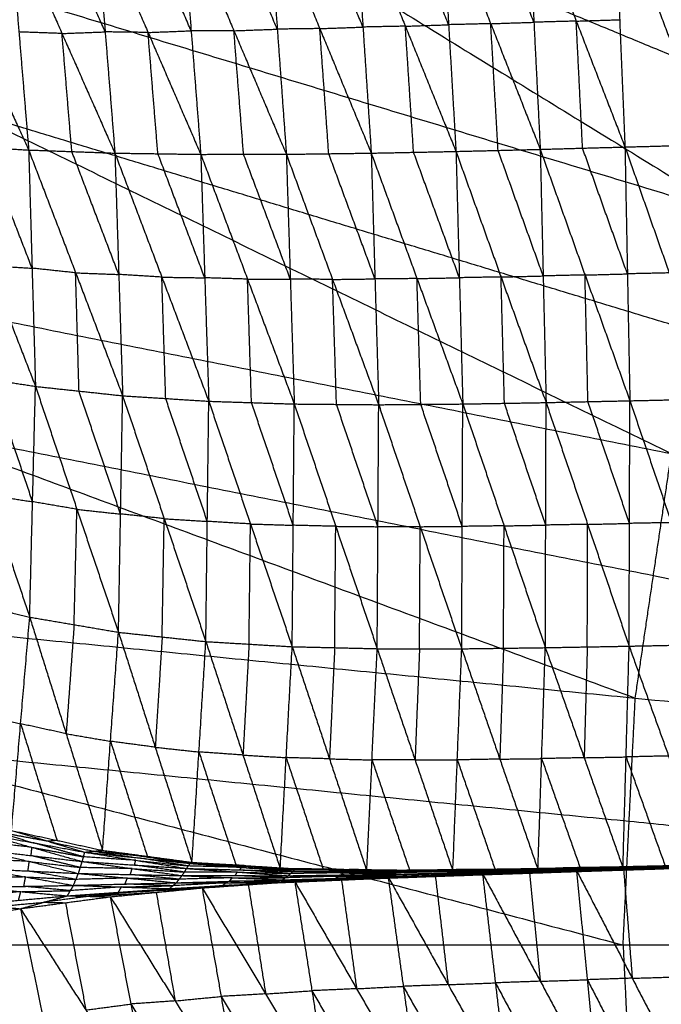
# Model space of a CAD drawing. Header units: millimetres. Extents: x -106 to 110, y -96 to 120.
# Tile 308 of 656: x -31.22 to -24.43, y 11.33 to 21.75. Entities that reach past the tile are written whole.
import ezdxf

# ---------------------------------------------------------------- set-up
doc = ezdxf.new("R2010")
doc.units = ezdxf.units.MM
doc.header["$MEASUREMENT"] = 0
doc.layers.add('Default', color=7, linetype='Continuous', true_color=0x000000)

msp = doc.modelspace()

# ---------------------------------------------------------------- linework, layer by layer
at = {"layer": 'Default'}
for points in [[(-37.835, 28.381, 3.809), (-30.761, 24.037, 3.779), (-23.688, 19.693, 3.749)], [(-39.254, 24.415, 3.809), (-31.789, 20.785, 3.779), (-24.324, 17.155, 3.749)], [(-39.254, 24.415, 3.809), (-31.471, 22.054, 3.779), (-23.688, 19.693, 3.749)], [(-23.247, 20.924, 3.749), (-27.004, 22.48, 3.764), (-30.761, 24.037, 3.779)], [(-26.762, 23.036, -2.898), (-26.683, 21.695, -3.022), (-26.605, 20.354, -3.147)], [(-26.762, 23.036, -2.898), (-26.237, 21.706, -3.026), (-25.713, 20.376, -3.154)], [(-25.78, 21.721, -3.031), (-26.042, 22.386, -2.967), (-26.304, 23.051, -2.903)], [(-25.847, 23.066, -2.908), (-25.78, 21.721, -3.031), (-25.713, 20.376, -3.154)], [(-25.847, 23.066, -2.908), (-25.332, 21.733, -3.031), (-24.816, 20.401, -3.154)], [(-24.928, 23.096, -2.912), (-24.872, 21.748, -3.033), (-24.816, 20.401, -3.154)], [(-24.928, 23.096, -2.912), (-24.424, 21.76, -3.031), (-23.92, 20.425, -3.15)], [(-29.51, 22.938, -2.805), (-29.409, 21.631, -2.931), (-29.307, 20.323, -3.057)], [(-29.51, 22.938, -2.805), (-28.956, 21.631, -2.953), (-28.401, 20.324, -3.101)], [(-28.497, 21.648, -2.975), (-28.774, 22.302, -2.901), (-29.051, 22.955, -2.827)], [(-28.592, 22.972, -2.849), (-28.497, 21.648, -2.975), (-28.401, 20.324, -3.101)], [(-28.592, 22.972, -2.849), (-28.047, 21.654, -2.989), (-27.502, 20.336, -3.13)], [(-27.59, 21.67, -3.004), (-27.862, 22.329, -2.934), (-28.135, 22.988, -2.864)], [(-27.677, 23.004, -2.879), (-27.59, 21.67, -3.004), (-27.502, 20.336, -3.13)], [(-27.677, 23.004, -2.879), (-27.141, 21.679, -3.013), (-26.605, 20.354, -3.147)], [(-26.683, 21.695, -3.022), (-26.951, 22.357, -2.955), (-27.219, 23.02, -2.888)], [(-32.247, 22.833, -2.561), (-31.688, 21.601, -2.735), (-31.129, 20.369, -2.91)], [(-31.336, 22.867, -2.664), (-31.232, 21.618, -2.787), (-31.129, 20.369, -2.91)], [(-31.336, 22.867, -2.664), (-30.776, 21.602, -2.829), (-30.216, 20.336, -2.995)], [(-30.319, 21.619, -2.87), (-30.599, 22.252, -2.787), (-30.879, 22.885, -2.704)], [(-30.423, 22.903, -2.745), (-30.319, 21.619, -2.87), (-30.216, 20.336, -2.995)], [(-30.423, 22.903, -2.745), (-29.865, 21.613, -2.901), (-29.307, 20.323, -3.057)], [(-29.409, 21.631, -2.931), (-29.688, 22.275, -2.853), (-29.967, 22.92, -2.775)], [(-27.141, 21.679, -3.013), (-27.365, 21.675, -3.009), (-27.59, 21.67, -3.004)], [(-27.141, 21.679, -3.013), (-26.912, 21.687, -3.018), (-26.683, 21.695, -3.022)], [(-27.054, 20.345, -3.138), (-27.097, 21.012, -3.075), (-27.141, 21.679, -3.013)], [(-26.237, 21.706, -3.026), (-26.46, 21.7, -3.024), (-26.683, 21.695, -3.022)], [(-26.237, 21.706, -3.026), (-26.009, 21.714, -3.029), (-25.78, 21.721, -3.031)], [(-26.159, 20.365, -3.15), (-26.198, 21.036, -3.088), (-26.237, 21.706, -3.026)], [(-25.332, 21.733, -3.031), (-25.556, 21.727, -3.031), (-25.78, 21.721, -3.031)], [(-25.332, 21.733, -3.031), (-25.102, 21.741, -3.032), (-24.872, 21.748, -3.033)], [(-25.265, 20.389, -3.154), (-25.298, 21.061, -3.093), (-25.332, 21.733, -3.031)], [(-30.776, 21.602, -2.829), (-31.004, 21.61, -2.808), (-31.232, 21.618, -2.787)], [(-30.776, 21.602, -2.829), (-30.547, 21.611, -2.85), (-30.319, 21.619, -2.87)], [(-30.672, 20.353, -2.952), (-30.724, 20.977, -2.891), (-30.776, 21.602, -2.829)], [(-29.865, 21.613, -2.901), (-30.092, 21.616, -2.886), (-30.319, 21.619, -2.87)], [(-29.865, 21.613, -2.901), (-29.637, 21.622, -2.916), (-29.409, 21.631, -2.931)], [(-29.761, 20.33, -3.026), (-29.813, 20.971, -2.964), (-29.865, 21.613, -2.901)], [(-28.956, 21.631, -2.953), (-29.182, 21.631, -2.942), (-29.409, 21.631, -2.931)], [(-28.956, 21.631, -2.953), (-28.726, 21.64, -2.964), (-28.497, 21.648, -2.975)], [(-28.854, 20.324, -3.079), (-28.905, 20.977, -3.016), (-28.956, 21.631, -2.953)], [(-28.047, 21.654, -2.989), (-28.272, 21.651, -2.982), (-28.497, 21.648, -2.975)], [(-28.047, 21.654, -2.989), (-27.818, 21.662, -2.997), (-27.59, 21.67, -3.004)], [(-27.952, 20.33, -3.115), (-27.999, 20.992, -3.052), (-28.047, 21.654, -2.989)], [(-24.006, 18.424, 3.749), (-27.897, 19.605, 3.764), (-31.789, 20.785, 3.779)], [(-32.048, 20.426, -2.799), (-31.589, 20.397, -2.854), (-31.129, 20.369, -2.91)], [(-32.048, 20.426, -2.799), (-31.553, 19.146, -2.706), (-31.057, 17.867, -2.614)], [(-40.277, 20.329, 3.809), (-32.492, 17.448, 3.779), (-24.707, 14.568, 3.749)], [(-40.277, 20.329, 3.809), (-32.3, 18.742, 3.779), (-24.324, 17.155, 3.749)], [(-31.093, 19.118, -2.762), (-31.341, 19.758, -2.808), (-31.589, 20.397, -2.854)], [(-31.129, 20.369, -2.91), (-31.093, 19.118, -2.762), (-31.057, 17.867, -2.614)], [(-31.129, 20.369, -2.91), (-30.672, 20.353, -2.952), (-30.216, 20.336, -2.995)], [(-31.129, 20.369, -2.91), (-30.632, 19.069, -2.801), (-30.134, 17.768, -2.692)], [(-30.175, 19.052, -2.843), (-30.424, 19.702, -2.898), (-30.672, 20.353, -2.952)], [(-30.216, 20.336, -2.995), (-30.175, 19.052, -2.843), (-30.134, 17.768, -2.692)], [(-30.216, 20.336, -2.995), (-29.761, 20.33, -3.026), (-29.307, 20.323, -3.057)], [(-30.216, 20.336, -2.995), (-29.719, 19.023, -2.872), (-29.222, 17.71, -2.75)], [(-29.265, 19.016, -2.903), (-29.513, 19.673, -2.965), (-29.761, 20.33, -3.026)], [(-29.307, 20.323, -3.057), (-28.854, 20.324, -3.079), (-28.401, 20.324, -3.101)], [(-29.307, 20.323, -3.057), (-29.265, 19.016, -2.903), (-29.222, 17.71, -2.75)], [(-29.307, 20.323, -3.057), (-28.812, 19.002, -2.924), (-28.317, 17.681, -2.791)], [(-28.359, 19.003, -2.946), (-28.607, 19.663, -3.012), (-28.854, 20.324, -3.079)], [(-28.401, 20.324, -3.101), (-27.952, 20.33, -3.115), (-27.502, 20.336, -3.13)], [(-28.401, 20.324, -3.101), (-28.359, 19.003, -2.946), (-28.317, 17.681, -2.791)], [(-28.401, 20.324, -3.101), (-27.912, 18.999, -2.96), (-27.423, 17.673, -2.818)], [(-27.463, 19.005, -2.974), (-27.707, 19.667, -3.045), (-27.952, 20.33, -3.115)], [(-27.502, 20.336, -3.13), (-27.054, 20.345, -3.138), (-26.605, 20.354, -3.147)], [(-27.502, 20.336, -3.13), (-27.463, 19.005, -2.974), (-27.423, 17.673, -2.818)], [(-27.502, 20.336, -3.13), (-27.018, 19.008, -2.983), (-26.533, 17.681, -2.835)], [(-26.569, 19.017, -2.991), (-26.811, 19.681, -3.065), (-27.054, 20.345, -3.138)], [(-26.605, 20.354, -3.147), (-26.159, 20.365, -3.15), (-25.713, 20.376, -3.154)], [(-26.605, 20.354, -3.147), (-26.569, 19.017, -2.991), (-26.533, 17.681, -2.835)], [(-26.605, 20.354, -3.147), (-26.128, 19.025, -2.995), (-25.651, 17.696, -2.844)], [(-25.682, 19.036, -2.999), (-25.921, 19.701, -3.075), (-26.159, 20.365, -3.15)], [(-25.713, 20.376, -3.154), (-25.265, 20.389, -3.154), (-24.816, 20.401, -3.154)], [(-25.713, 20.376, -3.154), (-25.682, 19.036, -2.999), (-25.651, 17.696, -2.844)], [(-25.713, 20.376, -3.154), (-25.239, 19.046, -3), (-24.764, 17.715, -2.846)], [(-24.79, 19.058, -3), (-25.028, 19.723, -3.077), (-25.265, 20.389, -3.154)], [(-24.816, 20.401, -3.154), (-24.368, 20.413, -3.152), (-23.92, 20.425, -3.15)], [(-24.816, 20.401, -3.154), (-24.79, 19.058, -3), (-24.764, 17.715, -2.846)], [(-24.816, 20.401, -3.154), (-24.347, 19.068, -2.999), (-23.878, 17.735, -2.843)], [(-31.553, 19.146, -2.706), (-31.323, 19.132, -2.734), (-31.093, 19.118, -2.762)], [(-30.632, 19.069, -2.801), (-30.863, 19.093, -2.781), (-31.093, 19.118, -2.762)], [(-30.596, 17.818, -2.653), (-30.614, 18.443, -2.727), (-30.632, 19.069, -2.801)], [(-30.632, 19.069, -2.801), (-30.403, 19.06, -2.822), (-30.175, 19.052, -2.843)], [(-29.719, 19.023, -2.872), (-29.947, 19.038, -2.858), (-30.175, 19.052, -2.843)], [(-29.678, 17.739, -2.721), (-29.699, 18.381, -2.797), (-29.719, 19.023, -2.872)], [(-29.719, 19.023, -2.872), (-29.492, 19.02, -2.888), (-29.265, 19.016, -2.903)], [(-28.812, 19.002, -2.924), (-29.039, 19.009, -2.914), (-29.265, 19.016, -2.903)], [(-28.812, 19.002, -2.924), (-28.586, 19.002, -2.935), (-28.359, 19.003, -2.946)], [(-28.77, 17.695, -2.77), (-28.791, 18.349, -2.847), (-28.812, 19.002, -2.924)], [(-27.912, 18.999, -2.96), (-28.136, 19.001, -2.953), (-28.359, 19.003, -2.946)], [(-27.912, 18.999, -2.96), (-27.687, 19.002, -2.967), (-27.463, 19.005, -2.974)], [(-27.87, 17.677, -2.804), (-27.891, 18.338, -2.882), (-27.912, 18.999, -2.96)], [(-27.018, 19.008, -2.983), (-27.24, 19.006, -2.978), (-27.463, 19.005, -2.974)], [(-27.018, 19.008, -2.983), (-26.793, 19.013, -2.987), (-26.569, 19.017, -2.991)], [(-26.978, 17.677, -2.827), (-26.998, 18.343, -2.905), (-27.018, 19.008, -2.983)], [(-26.128, 19.025, -2.995), (-26.349, 19.021, -2.993), (-26.569, 19.017, -2.991)], [(-26.128, 19.025, -2.995), (-25.905, 19.031, -2.997), (-25.682, 19.036, -2.999)], [(-26.092, 17.688, -2.839), (-26.11, 18.357, -2.917), (-26.128, 19.025, -2.995)], [(-25.239, 19.046, -3), (-25.461, 19.041, -2.999), (-25.682, 19.036, -2.999)], [(-25.239, 19.046, -3), (-25.015, 19.052, -3), (-24.79, 19.058, -3)], [(-25.208, 17.706, -2.845), (-25.223, 18.376, -2.922), (-25.239, 19.046, -3)], [(-24.347, 19.068, -2.999), (-24.569, 19.063, -2.999), (-24.79, 19.058, -3)], [(-31.988, 18.014, -2.513), (-31.553, 16.719, -2.088), (-31.118, 15.425, -1.663)], [(-31.988, 18.014, -2.513), (-31.523, 17.94, -2.563), (-31.057, 17.867, -2.614)], [(-31.088, 16.646, -2.138), (-31.305, 17.293, -2.351), (-31.523, 17.94, -2.563)], [(-31.118, 15.425, -1.663), (-31.088, 16.646, -2.138), (-31.057, 17.867, -2.614)], [(-31.057, 17.867, -2.614), (-30.618, 16.566, -2.165), (-30.178, 15.265, -1.716)], [(-31.057, 17.867, -2.614), (-30.596, 17.818, -2.653), (-30.134, 17.768, -2.692)], [(-30.156, 16.516, -2.204), (-30.376, 17.167, -2.428), (-30.596, 17.818, -2.653)], [(-30.178, 15.265, -1.716), (-30.156, 16.516, -2.204), (-30.134, 17.768, -2.692)], [(-30.134, 17.768, -2.692), (-29.694, 16.467, -2.224), (-29.253, 15.166, -1.757)], [(-30.134, 17.768, -2.692), (-29.678, 17.739, -2.721), (-29.222, 17.71, -2.75)], [(-29.238, 16.438, -2.253), (-29.458, 17.088, -2.487), (-29.678, 17.739, -2.721)], [(-24.764, 17.715, -2.846), (-24.321, 17.725, -2.844), (-23.878, 17.735, -2.843)], [(-29.253, 15.166, -1.757), (-29.238, 16.438, -2.253), (-29.222, 17.71, -2.75)], [(-29.222, 17.71, -2.75), (-28.781, 16.411, -2.268), (-28.339, 15.112, -1.787)], [(-29.222, 17.71, -2.75), (-28.77, 17.695, -2.77), (-28.317, 17.681, -2.791)], [(-28.328, 16.397, -2.289), (-28.549, 17.046, -2.529), (-28.77, 17.695, -2.77)], [(-28.339, 15.112, -1.787), (-28.328, 16.397, -2.289), (-28.317, 17.681, -2.791)], [(-28.317, 17.681, -2.791), (-27.878, 16.386, -2.299), (-27.439, 15.091, -1.808)], [(-28.317, 17.681, -2.791), (-27.87, 17.677, -2.804), (-27.423, 17.673, -2.818)], [(-27.431, 16.382, -2.313), (-27.651, 17.03, -2.559), (-27.87, 17.677, -2.804)], [(-27.439, 15.091, -1.808), (-27.431, 16.382, -2.313), (-27.423, 17.673, -2.818)], [(-27.423, 17.673, -2.818), (-26.978, 17.677, -2.827), (-26.533, 17.681, -2.835)], [(-27.423, 17.673, -2.818), (-26.984, 16.382, -2.32), (-26.544, 15.09, -1.822)], [(-26.539, 16.385, -2.329), (-26.758, 17.031, -2.578), (-26.978, 17.677, -2.827)], [(-26.544, 15.09, -1.822), (-26.539, 16.385, -2.329), (-26.533, 17.681, -2.835)], [(-26.533, 17.681, -2.835), (-26.092, 17.688, -2.839), (-25.651, 17.696, -2.844)], [(-26.533, 17.681, -2.835), (-26.096, 16.391, -2.333), (-25.659, 15.102, -1.831)], [(-25.655, 16.399, -2.337), (-25.874, 17.044, -2.588), (-26.092, 17.688, -2.839)], [(-25.659, 15.102, -1.831), (-25.655, 16.399, -2.337), (-25.651, 17.696, -2.844)], [(-25.651, 17.696, -2.844), (-25.208, 17.706, -2.845), (-24.764, 17.715, -2.846)], [(-25.651, 17.696, -2.844), (-25.211, 16.407, -2.339), (-24.772, 15.118, -1.835)], [(-24.768, 16.417, -2.34), (-24.988, 17.061, -2.593), (-25.208, 17.706, -2.845)], [(-24.772, 15.118, -1.835), (-24.768, 16.417, -2.34), (-24.764, 17.715, -2.846)], [(-24.764, 17.715, -2.846), (-24.324, 16.425, -2.341), (-23.884, 15.136, -1.836)], [(-24.515, 15.862, 3.749), (-28.504, 16.655, 3.764), (-32.492, 17.448, 3.779)], [(-24.707, 14.568, 3.749), (-24.515, 15.862, 3.749), (-24.324, 17.155, 3.749)], [(-31.553, 16.719, -2.088), (-31.32, 16.682, -2.113), (-31.088, 16.646, -2.138)], [(-30.618, 16.566, -2.165), (-30.853, 16.606, -2.152), (-31.088, 16.646, -2.138)], [(-30.648, 15.345, -1.69), (-30.633, 15.955, -1.927), (-30.618, 16.566, -2.165)], [(-30.618, 16.566, -2.165), (-30.387, 16.541, -2.185), (-30.156, 16.516, -2.204)], [(-29.694, 16.467, -2.224), (-29.925, 16.492, -2.214), (-30.156, 16.516, -2.204)], [(-29.716, 15.215, -1.737), (-29.705, 15.841, -1.981), (-29.694, 16.467, -2.224)], [(-29.694, 16.467, -2.224), (-29.466, 16.453, -2.239), (-29.238, 16.438, -2.253)], [(-28.781, 16.411, -2.268), (-29.009, 16.424, -2.261), (-29.238, 16.438, -2.253)], [(-28.796, 15.139, -1.772), (-28.788, 15.775, -2.02), (-28.781, 16.411, -2.268)], [(-28.781, 16.411, -2.268), (-28.554, 16.404, -2.278), (-28.328, 16.397, -2.289)], [(-27.878, 16.386, -2.299), (-28.103, 16.391, -2.294), (-28.328, 16.397, -2.289)], [(-27.889, 15.102, -1.797), (-27.884, 15.744, -2.048), (-27.878, 16.386, -2.299)], [(-27.878, 16.386, -2.299), (-27.655, 16.384, -2.306), (-27.431, 16.382, -2.313)], [(-26.984, 16.382, -2.32), (-27.207, 16.382, -2.317), (-27.431, 16.382, -2.313)], [(-26.991, 15.091, -1.815), (-26.987, 15.736, -2.068), (-26.984, 16.382, -2.32)], [(-26.984, 16.382, -2.32), (-26.761, 16.384, -2.324), (-26.539, 16.385, -2.329)], [(-26.096, 16.391, -2.333), (-26.317, 16.388, -2.331), (-26.539, 16.385, -2.329)], [(-26.102, 15.096, -1.826), (-26.099, 15.744, -2.08), (-26.096, 16.391, -2.333)], [(-26.096, 16.391, -2.333), (-25.876, 16.395, -2.335), (-25.655, 16.399, -2.337)], [(-25.211, 16.407, -2.339), (-25.433, 16.403, -2.338), (-25.655, 16.399, -2.337)], [(-25.215, 15.11, -1.833), (-25.213, 15.758, -2.086), (-25.211, 16.407, -2.339)], [(-25.211, 16.407, -2.339), (-24.99, 16.412, -2.34), (-24.768, 16.417, -2.34)], [(-24.324, 16.425, -2.341), (-24.546, 16.421, -2.341), (-24.768, 16.417, -2.34)], [(-40.895, 16.162, 3.809), (-32.865, 14.059, 3.779), (-24.836, 11.955, 3.749)], [(-40.895, 16.162, 3.809), (-32.801, 15.365, 3.779), (-24.707, 14.568, 3.749)], [(-11.444, 13.262, 3.735), (-17.98, 14.562, 3.742), (-24.515, 15.862, 3.749)], [(-32.067, 15.658, -1.595), (-31.593, 15.541, -1.629), (-31.118, 15.425, -1.663)], [(-31.311, 13.167, 0.038), (-31.214, 14.296, -0.813), (-31.118, 15.425, -1.663)], [(-31.118, 15.425, -1.663), (-30.732, 14.191, -0.814), (-30.347, 12.957, 0.035)], [(-31.118, 15.425, -1.663), (-30.648, 15.345, -1.69), (-30.178, 15.265, -1.716)], [(-30.648, 15.345, -1.69), (-30.69, 14.768, -1.252), (-30.732, 14.191, -0.814)], [(-30.347, 12.957, 0.035), (-30.263, 14.111, -0.841), (-30.178, 15.265, -1.716)], [(-30.178, 15.265, -1.716), (-29.789, 14.048, -0.842), (-29.4, 12.83, 0.032)], [(-30.178, 15.265, -1.716), (-29.716, 15.215, -1.737), (-29.253, 15.166, -1.757)], [(-29.716, 15.215, -1.737), (-29.752, 14.631, -1.29), (-29.789, 14.048, -0.842)], [(-29.4, 12.83, 0.032), (-29.326, 13.998, -0.863), (-29.253, 15.166, -1.757)], [(-29.253, 15.166, -1.757), (-28.86, 13.965, -0.864), (-28.466, 12.763, 0.029)], [(-29.253, 15.166, -1.757), (-28.796, 15.139, -1.772), (-28.339, 15.112, -1.787)], [(-28.796, 15.139, -1.772), (-28.828, 14.552, -1.318), (-28.86, 13.965, -0.864)], [(-28.466, 12.763, 0.029), (-28.403, 13.938, -0.879), (-28.339, 15.112, -1.787)], [(-28.339, 15.112, -1.787), (-27.944, 13.925, -0.88), (-27.549, 12.737, 0.027)], [(-28.339, 15.112, -1.787), (-27.889, 15.102, -1.797), (-27.439, 15.091, -1.808)], [(-25.659, 15.102, -1.831), (-25.215, 15.11, -1.833), (-24.772, 15.118, -1.835)], [(-24.837, 12.772, 0.02), (-24.804, 13.945, -0.907), (-24.772, 15.118, -1.835)], [(-24.772, 15.118, -1.835), (-24.328, 15.127, -1.836), (-23.884, 15.136, -1.836)], [(-24.772, 15.118, -1.835), (-24.354, 13.955, -0.908), (-23.936, 12.793, 0.018)], [(-27.889, 15.102, -1.797), (-27.917, 14.513, -1.339), (-27.944, 13.925, -0.88)], [(-27.549, 12.737, 0.027), (-27.494, 13.914, -0.891), (-27.439, 15.091, -1.808)], [(-27.439, 15.091, -1.808), (-27.038, 13.914, -0.892), (-26.638, 12.738, 0.024)], [(-27.439, 15.091, -1.808), (-26.991, 15.091, -1.815), (-26.544, 15.09, -1.822)], [(-26.991, 15.091, -1.815), (-27.015, 14.503, -1.353), (-27.038, 13.914, -0.892)], [(-26.638, 12.738, 0.024), (-26.591, 13.914, -0.899), (-26.544, 15.09, -1.822)], [(-26.544, 15.09, -1.822), (-26.102, 15.096, -1.826), (-25.659, 15.102, -1.831)], [(-26.544, 15.09, -1.822), (-26.141, 13.922, -0.9), (-25.737, 12.753, 0.022)], [(-26.102, 15.096, -1.826), (-26.121, 14.509, -1.363), (-26.141, 13.922, -0.9)], [(-25.737, 12.753, 0.022), (-25.698, 13.927, -0.904), (-25.659, 15.102, -1.831)], [(-25.659, 15.102, -1.831), (-25.248, 13.937, -0.905), (-24.837, 12.772, 0.02)], [(-25.215, 15.11, -1.833), (-25.232, 14.523, -1.369), (-25.248, 13.937, -0.905)], [(-24.836, 11.955, 3.749), (-24.772, 13.262, 3.749), (-24.707, 14.568, 3.749)], [(-24.707, 14.568, 3.749), (-11.444, 13.262, 3.735), (1.819, 11.955, 3.722)], [(-31.689, 14.412, -0.779), (-31.452, 14.354, -0.796), (-31.214, 14.296, -0.813)], [(-31.214, 14.296, -0.813), (-31.022, 13.679, -0.388), (-30.829, 13.062, 0.036)], [(-30.732, 14.191, -0.814), (-30.973, 14.243, -0.813), (-31.214, 14.296, -0.813)], [(-30.732, 14.191, -0.814), (-30.497, 14.151, -0.828), (-30.263, 14.111, -0.841)], [(-30.263, 14.111, -0.841), (-30.068, 13.502, -0.404), (-29.873, 12.894, 0.033)], [(-29.789, 14.048, -0.842), (-30.026, 14.079, -0.842), (-30.263, 14.111, -0.841)], [(-24.772, 13.262, 3.749), (-28.819, 13.66, 3.764), (-32.865, 14.059, 3.779)], [(-29.789, 14.048, -0.842), (-29.558, 14.023, -0.852), (-29.326, 13.998, -0.863)], [(-29.326, 13.998, -0.863), (-29.13, 13.397, -0.416), (-28.933, 12.797, 0.03)], [(-28.86, 13.965, -0.864), (-29.093, 13.981, -0.863), (-29.326, 13.998, -0.863)], [(-28.86, 13.965, -0.864), (-28.631, 13.951, -0.871), (-28.403, 13.938, -0.879)], [(-28.403, 13.938, -0.879), (-28.205, 13.344, -0.425), (-28.008, 12.75, 0.028)], [(-27.944, 13.925, -0.88), (-28.173, 13.931, -0.879), (-28.403, 13.938, -0.879)], [(-27.944, 13.925, -0.88), (-27.719, 13.919, -0.885), (-27.494, 13.914, -0.891)], [(-27.494, 13.914, -0.891), (-27.294, 13.326, -0.432), (-27.093, 12.738, 0.026)], [(-27.038, 13.914, -0.892), (-27.266, 13.914, -0.891), (-27.494, 13.914, -0.891)], [(-27.038, 13.914, -0.892), (-26.814, 13.914, -0.895), (-26.591, 13.914, -0.899)], [(-26.141, 13.922, -0.9), (-26.366, 13.918, -0.899), (-26.591, 13.914, -0.899)], [(-26.591, 13.914, -0.899), (-26.389, 13.33, -0.438), (-26.188, 12.746, 0.023)], [(-26.141, 13.922, -0.9), (-25.92, 13.925, -0.902), (-25.698, 13.927, -0.904)], [(-25.248, 13.937, -0.905), (-25.473, 13.932, -0.905), (-25.698, 13.927, -0.904)], [(-25.698, 13.927, -0.904), (-25.493, 13.345, -0.441), (-25.287, 12.763, 0.021)], [(-25.248, 13.937, -0.905), (-25.026, 13.941, -0.906), (-24.804, 13.945, -0.907)], [(-24.354, 13.955, -0.908), (-24.579, 13.95, -0.908), (-24.804, 13.945, -0.907)], [(-24.804, 13.945, -0.907), (-24.596, 13.364, -0.444), (-24.387, 12.783, 0.019)], [(-11.508, 11.955, 3.735), (-18.14, 12.609, 3.742), (-24.772, 13.262, 3.749)], [(-31.626, 13.137, -0.133), (-31.094, 12.988, -0.138), (-30.562, 12.838, -0.142)], [(-31.626, 13.137, -0.133), (-31.081, 13.037, -0.104), (-30.535, 12.937, -0.075)], [(-31.469, 13.152, -0.048), (-31.275, 13.095, -0.076), (-31.081, 13.037, -0.104)], [(-30.923, 13.052, -0.019), (-31.196, 13.102, -0.033), (-31.469, 13.152, -0.048)], [(-31.311, 13.167, 0.038), (-30.923, 13.052, -0.019), (-30.535, 12.937, -0.075)], [(-31.311, 13.167, 0.038), (-30.829, 13.062, 0.036), (-30.347, 12.957, 0.035)], [(-31.094, 12.988, -0.138), (-31.365, 13.019, -0.161), (-31.635, 13.051, -0.185)], [(-30.548, 12.888, -0.109), (-30.814, 12.962, -0.106), (-31.081, 13.037, -0.104)], [(-30.829, 13.062, 0.036), (-30.876, 13.057, 0.009), (-30.923, 13.052, -0.019)], [(-30.923, 13.052, -0.019), (-30.682, 13, -0.019), (-30.441, 12.947, -0.02)], [(-31.643, 12.965, -0.236), (-31.123, 12.839, -0.194), (-30.602, 12.712, -0.152)], [(-31.643, 12.965, -0.236), (-31.103, 12.901, -0.189), (-30.562, 12.838, -0.142)], [(-31.103, 12.901, -0.189), (-31.099, 12.944, -0.163), (-31.094, 12.988, -0.138)], [(-31.094, 12.988, -0.138), (-30.821, 12.938, -0.123), (-30.548, 12.888, -0.109)], [(-30.562, 12.838, -0.142), (-30.548, 12.888, -0.109), (-30.535, 12.937, -0.075)], [(-30.535, 12.937, -0.075), (-30.441, 12.947, -0.02), (-30.347, 12.957, 0.035)], [(-30.535, 12.937, -0.075), (-29.995, 12.851, -0.075), (-29.456, 12.765, -0.076)], [(-30.535, 12.937, -0.075), (-29.978, 12.878, -0.054), (-29.42, 12.818, -0.034)], [(-30.441, 12.947, -0.02), (-30.209, 12.913, -0.037), (-29.978, 12.878, -0.054)], [(-29.884, 12.888, 0.001), (-30.162, 12.918, -0.01), (-30.441, 12.947, -0.02)], [(-30.347, 12.957, 0.035), (-29.884, 12.888, 0.001), (-29.42, 12.818, -0.034)], [(-30.347, 12.957, 0.035), (-29.873, 12.894, 0.033), (-29.4, 12.83, 0.032)], [(-31.123, 12.839, -0.194), (-31.39, 12.852, -0.22), (-31.656, 12.865, -0.246)], [(-31.136, 12.738, -0.204), (-31.129, 12.788, -0.199), (-31.123, 12.839, -0.194)], [(-31.123, 12.839, -0.194), (-30.853, 12.807, -0.171), (-30.582, 12.775, -0.147)], [(-30.582, 12.775, -0.147), (-30.843, 12.838, -0.168), (-31.103, 12.901, -0.189)], [(-30.602, 12.712, -0.152), (-30.582, 12.775, -0.147), (-30.562, 12.838, -0.142)], [(-30.562, 12.838, -0.142), (-30.033, 12.763, -0.111), (-29.505, 12.689, -0.08)], [(-30.562, 12.838, -0.142), (-30.009, 12.801, -0.109), (-29.456, 12.765, -0.076)], [(-29.995, 12.851, -0.075), (-30.272, 12.869, -0.092), (-30.548, 12.888, -0.109)], [(-30.009, 12.801, -0.109), (-30.002, 12.826, -0.092), (-29.995, 12.851, -0.075)], [(-29.995, 12.851, -0.075), (-29.717, 12.821, -0.065), (-29.438, 12.791, -0.055)], [(-29.438, 12.791, -0.055), (-29.708, 12.835, -0.054), (-29.978, 12.878, -0.054)], [(-29.873, 12.894, 0.033), (-29.879, 12.891, 0.017), (-29.884, 12.888, 0.001)], [(-29.884, 12.888, 0.001), (-29.647, 12.856, 0), (-29.41, 12.824, -0.001)], [(-29.42, 12.818, -0.034), (-29.41, 12.824, -0.001), (-29.4, 12.83, 0.032)], [(-29.41, 12.824, -0.001), (-29.134, 12.807, -0.011), (-28.857, 12.79, -0.021)], [(-28.847, 12.796, 0.012), (-29.128, 12.81, 0.006), (-29.41, 12.824, -0.001)], [(-29.4, 12.83, 0.032), (-28.933, 12.797, 0.03), (-28.466, 12.763, 0.029)], [(-29.4, 12.83, 0.032), (-28.847, 12.796, 0.012), (-28.294, 12.761, -0.008)], [(-31.67, 12.764, -0.256), (-31.162, 12.675, -0.194), (-30.655, 12.586, -0.132)], [(-31.67, 12.764, -0.256), (-31.136, 12.738, -0.204), (-30.602, 12.712, -0.152)], [(-30.629, 12.649, -0.142), (-30.882, 12.694, -0.173), (-31.136, 12.738, -0.204)], [(-30.033, 12.763, -0.111), (-30.308, 12.769, -0.129), (-30.582, 12.775, -0.147)], [(-30.053, 12.7, -0.116), (-30.043, 12.732, -0.114), (-30.033, 12.763, -0.111)], [(-30.033, 12.763, -0.111), (-29.757, 12.745, -0.095), (-29.48, 12.727, -0.078)], [(-29.48, 12.727, -0.078), (-29.745, 12.764, -0.094), (-30.009, 12.801, -0.109)], [(-29.505, 12.689, -0.08), (-29.48, 12.727, -0.078), (-29.456, 12.765, -0.076)], [(-28.919, 12.726, -0.055), (-29.2, 12.727, -0.066), (-29.48, 12.727, -0.078)], [(-29.456, 12.765, -0.076), (-29.438, 12.791, -0.055), (-29.42, 12.818, -0.034)], [(-29.456, 12.765, -0.076), (-28.919, 12.726, -0.055), (-28.381, 12.688, -0.034)], [(-29.456, 12.765, -0.076), (-28.894, 12.749, -0.055), (-28.331, 12.734, -0.034)], [(-28.876, 12.776, -0.034), (-29.157, 12.784, -0.044), (-29.438, 12.791, -0.055)], [(-29.42, 12.818, -0.034), (-28.876, 12.776, -0.034), (-28.331, 12.734, -0.034)], [(-29.42, 12.818, -0.034), (-28.857, 12.79, -0.021), (-28.294, 12.761, -0.008)], [(-28.943, 12.689, -0.057), (-28.931, 12.708, -0.056), (-28.919, 12.726, -0.055)], [(-28.933, 12.797, 0.03), (-28.89, 12.796, 0.021), (-28.847, 12.796, 0.012)], [(-28.919, 12.726, -0.055), (-28.638, 12.719, -0.044), (-28.356, 12.711, -0.034)], [(-28.894, 12.749, -0.055), (-28.885, 12.763, -0.044), (-28.876, 12.776, -0.034)], [(-28.356, 12.711, -0.034), (-28.625, 12.73, -0.044), (-28.894, 12.749, -0.055)], [(-28.876, 12.776, -0.034), (-28.594, 12.762, -0.027), (-28.313, 12.748, -0.021)], [(-28.313, 12.748, -0.021), (-28.585, 12.769, -0.021), (-28.857, 12.79, -0.021)], [(-28.847, 12.796, 0.012), (-28.613, 12.779, 0.011), (-28.38, 12.762, 0.011)], [(-28.466, 12.763, 0.029), (-28.38, 12.762, 0.011), (-28.294, 12.761, -0.008)], [(-28.466, 12.763, 0.029), (-28.008, 12.75, 0.028), (-27.549, 12.737, 0.027)], [(-28.466, 12.763, 0.029), (-27.823, 12.755, 0.018), (-27.18, 12.748, 0.006)], [(-28.381, 12.688, -0.034), (-28.356, 12.711, -0.034), (-28.331, 12.734, -0.034)], [(-28.38, 12.762, 0.011), (-28.058, 12.758, 0.005), (-27.737, 12.755, -0.001)], [(-27.823, 12.755, 0.018), (-28.101, 12.759, 0.014), (-28.38, 12.762, 0.011)], [(-27.797, 12.719, -0.021), (-28.077, 12.715, -0.027), (-28.356, 12.711, -0.034)], [(-28.331, 12.734, -0.034), (-28.313, 12.748, -0.021), (-28.294, 12.761, -0.008)], [(-28.331, 12.734, -0.034), (-27.797, 12.719, -0.021), (-27.263, 12.704, -0.008)], [(-28.331, 12.734, -0.034), (-27.774, 12.734, -0.022), (-27.216, 12.733, -0.01)], [(-27.755, 12.747, -0.009), (-28.034, 12.748, -0.015), (-28.313, 12.748, -0.021)], [(-28.294, 12.761, -0.008), (-27.755, 12.747, -0.009), (-27.216, 12.733, -0.01)], [(-28.294, 12.761, -0.008), (-27.737, 12.755, -0.001), (-27.18, 12.748, 0.006)], [(-28.008, 12.75, 0.028), (-27.915, 12.753, 0.023), (-27.823, 12.755, 0.018)], [(-27.823, 12.755, 0.018), (-27.594, 12.749, 0.017), (-27.364, 12.743, 0.017)], [(-27.822, 12.696, -0.021), (-27.81, 12.708, -0.021), (-27.797, 12.719, -0.021)], [(-27.797, 12.719, -0.021), (-27.518, 12.719, -0.015), (-27.239, 12.719, -0.009)], [(-27.774, 12.734, -0.022), (-27.764, 12.74, -0.015), (-27.755, 12.747, -0.009)], [(-27.239, 12.719, -0.009), (-27.507, 12.726, -0.015), (-27.774, 12.734, -0.022)], [(-27.755, 12.747, -0.009), (-27.476, 12.744, -0.005), (-27.198, 12.741, -0.002)], [(-27.198, 12.741, -0.002), (-27.467, 12.748, -0.001), (-27.737, 12.755, -0.001)], [(-27.549, 12.737, 0.027), (-27.364, 12.743, 0.017), (-27.18, 12.748, 0.006)], [(-27.549, 12.737, 0.027), (-27.093, 12.738, 0.026), (-26.638, 12.738, 0.024)], [(-27.364, 12.743, 0.017), (-27.136, 12.743, 0.016), (-26.909, 12.743, 0.015)], [(-27.263, 12.704, -0.008), (-27.239, 12.719, -0.009), (-27.216, 12.733, -0.01)], [(-27.263, 12.704, -0.008), (-26.679, 12.717, -0.003), (-26.095, 12.731, 0.002)], [(-26.655, 12.732, -0.004), (-26.947, 12.725, -0.006), (-27.239, 12.719, -0.009)], [(-27.216, 12.733, -0.01), (-26.635, 12.742, -0.005), (-26.054, 12.751, 0.001)], [(-27.216, 12.733, -0.01), (-27.198, 12.741, -0.002), (-27.18, 12.748, 0.006)], [(-27.216, 12.733, -0.01), (-26.655, 12.732, -0.004), (-26.095, 12.731, 0.002)], [(-26.617, 12.75, 0.004), (-26.907, 12.745, 0.001), (-27.198, 12.741, -0.002)], [(-27.18, 12.748, 0.006), (-26.602, 12.754, 0.009), (-26.024, 12.761, 0.012)], [(-27.18, 12.748, 0.006), (-26.617, 12.75, 0.004), (-26.054, 12.751, 0.001)], [(-27.18, 12.748, 0.006), (-26.909, 12.743, 0.015), (-26.638, 12.738, 0.024)], [(-26.909, 12.743, 0.015), (-27.001, 12.74, 0.021), (-27.093, 12.738, 0.026)], [(-26.909, 12.743, 0.015), (-26.755, 12.749, 0.012), (-26.602, 12.754, 0.009)], [(-26.704, 12.708, -0.001), (-26.411, 12.715, 0.001), (-26.119, 12.721, 0.004)], [(-26.679, 12.717, -0.003), (-26.667, 12.725, -0.003), (-26.655, 12.732, -0.004)], [(-26.119, 12.721, 0.004), (-26.399, 12.719, 0), (-26.679, 12.717, -0.003)], [(-26.655, 12.732, -0.004), (-26.365, 12.736, -0.001), (-26.075, 12.741, 0.001)], [(-26.638, 12.738, 0.024), (-26.331, 12.749, 0.018), (-26.024, 12.761, 0.012)], [(-26.638, 12.738, 0.024), (-26.188, 12.746, 0.023), (-25.737, 12.753, 0.022)], [(-26.635, 12.742, -0.005), (-26.626, 12.746, -0.001), (-26.617, 12.75, 0.004)], [(-26.075, 12.741, 0.001), (-26.355, 12.742, -0.002), (-26.635, 12.742, -0.005)], [(-26.617, 12.75, 0.004), (-26.328, 12.753, 0.005), (-26.039, 12.756, 0.006)], [(-26.039, 12.756, 0.006), (-26.32, 12.755, 0.008), (-26.602, 12.754, 0.009)], [(-26.602, 12.754, 0.009), (-26.466, 12.752, 0.014), (-26.331, 12.749, 0.018)], [(-26.331, 12.749, 0.018), (-26.106, 12.753, 0.018), (-25.881, 12.757, 0.017)], [(-26.325, 12.713, 0.024), (-25.828, 12.729, 0.023), (-25.33, 12.745, 0.022)], [(-26.264, 12.708, 0.02), (-26.046, 12.719, 0.021), (-25.828, 12.729, 0.023)], [(-25.767, 12.724, 0.019), (-26.015, 12.716, 0.019), (-26.264, 12.708, 0.02)], [(-26.203, 12.703, 0.016), (-25.767, 12.724, 0.019), (-25.33, 12.745, 0.022)], [(-26.203, 12.703, 0.016), (-25.633, 12.722, 0.015), (-25.064, 12.741, 0.015)], [(-25.881, 12.757, 0.017), (-26.034, 12.751, 0.02), (-26.188, 12.746, 0.023)], [(-25.604, 12.726, 0.01), (-25.889, 12.717, 0.01), (-26.174, 12.708, 0.011)], [(-26.144, 12.712, 0.006), (-25.58, 12.729, 0.006), (-25.016, 12.747, 0.006)], [(-26.144, 12.712, 0.006), (-25.604, 12.726, 0.01), (-25.064, 12.741, 0.015)], [(-26.144, 12.712, 0.006), (-26.119, 12.721, 0.004), (-26.095, 12.731, 0.002)], [(-25.555, 12.739, 0.004), (-25.837, 12.73, 0.004), (-26.119, 12.721, 0.004)], [(-26.095, 12.731, 0.002), (-25.535, 12.746, 0.002), (-24.976, 12.761, 0.003)], [(-26.095, 12.731, 0.002), (-26.075, 12.741, 0.001), (-26.054, 12.751, 0.001)], [(-26.095, 12.731, 0.002), (-25.555, 12.739, 0.004), (-25.016, 12.747, 0.006)], [(-25.515, 12.756, 0.002), (-25.795, 12.748, 0.001), (-26.075, 12.741, 0.001)], [(-26.054, 12.751, 0.001), (-25.498, 12.764, 0.001), (-24.943, 12.776, 0.002)], [(-26.054, 12.751, 0.001), (-26.039, 12.756, 0.006), (-26.024, 12.761, 0.012)], [(-26.054, 12.751, 0.001), (-25.515, 12.756, 0.002), (-24.976, 12.761, 0.003)], [(-25.483, 12.768, 0.007), (-25.761, 12.762, 0.007), (-26.039, 12.756, 0.006)], [(-26.024, 12.761, 0.012), (-25.47, 12.771, 0.012), (-24.917, 12.782, 0.011)], [(-26.024, 12.761, 0.012), (-25.483, 12.768, 0.007), (-24.943, 12.776, 0.002)], [(-26.024, 12.761, 0.012), (-25.881, 12.757, 0.017), (-25.737, 12.753, 0.022)], [(-25.881, 12.757, 0.017), (-25.675, 12.764, 0.014), (-25.47, 12.771, 0.012)], [(-25.327, 12.768, 0.017), (-25.604, 12.762, 0.017), (-25.881, 12.757, 0.017)], [(-25.828, 12.729, 0.023), (-25.77, 12.15, -0.458), (-25.712, 11.571, -0.938)], [(-25.767, 12.724, 0.019), (-25.482, 12.734, 0.018), (-25.197, 12.743, 0.018)], [(-25.633, 12.722, 0.015), (-25.7, 12.723, 0.017), (-25.767, 12.724, 0.019)], [(-25.737, 12.753, 0.022), (-25.327, 12.768, 0.017), (-24.917, 12.782, 0.011)], [(-25.737, 12.753, 0.022), (-25.287, 12.763, 0.021), (-24.837, 12.772, 0.02)], [(-25.633, 12.722, 0.015), (-25.619, 12.724, 0.013), (-25.604, 12.726, 0.01)], [(-25.604, 12.726, 0.01), (-25.322, 12.735, 0.01), (-25.04, 12.744, 0.01)], [(-25.04, 12.744, 0.01), (-25.31, 12.737, 0.008), (-25.58, 12.729, 0.006)], [(-25.58, 12.729, 0.006), (-25.568, 12.734, 0.005), (-25.555, 12.739, 0.004)], [(-25.555, 12.739, 0.004), (-25.275, 12.746, 0.004), (-24.996, 12.754, 0.004)], [(-25.535, 12.746, 0.002), (-25.525, 12.751, 0.002), (-25.515, 12.756, 0.002)], [(-24.996, 12.754, 0.004), (-25.265, 12.75, 0.003), (-25.535, 12.746, 0.002)], [(-25.515, 12.756, 0.002), (-25.237, 12.762, 0.002), (-24.959, 12.768, 0.002)], [(-25.498, 12.764, 0.001), (-25.491, 12.766, 0.004), (-25.483, 12.768, 0.007)], [(-24.959, 12.768, 0.002), (-25.229, 12.766, 0.002), (-25.498, 12.764, 0.001)], [(-25.483, 12.768, 0.007), (-25.206, 12.774, 0.007), (-24.93, 12.779, 0.007)], [(-24.93, 12.779, 0.007), (-25.2, 12.775, 0.009), (-25.47, 12.771, 0.012)], [(-25.33, 12.745, 0.022), (-24.831, 12.76, 0.021), (-24.333, 12.775, 0.02)], [(-25.33, 12.745, 0.022), (-25.215, 11.587, -0.939), (-25.1, 10.428, -1.9)], [(-25.33, 12.745, 0.022), (-25.197, 12.743, 0.018), (-25.064, 12.741, 0.015)], [(-25.33, 12.745, 0.022), (-24.739, 11.603, -0.941), (-24.148, 10.46, -1.903)], [(-25.327, 12.768, 0.017), (-25.102, 12.772, 0.016), (-24.877, 12.777, 0.016)], [(-25.287, 12.763, 0.021), (-25.307, 12.765, 0.019), (-25.327, 12.768, 0.017)], [(-25.197, 12.743, 0.018), (-25.014, 12.751, 0.019), (-24.831, 12.76, 0.021)], [(-24.698, 12.758, 0.017), (-24.947, 12.751, 0.018), (-25.197, 12.743, 0.018)], [(-25.064, 12.741, 0.015), (-24.462, 12.76, 0.012), (-23.86, 12.78, 0.01)], [(-25.064, 12.741, 0.015), (-24.698, 12.758, 0.017), (-24.333, 12.775, 0.02)], [(-25.064, 12.741, 0.015), (-25.04, 12.744, 0.01), (-25.016, 12.747, 0.006)], [(-24.438, 12.763, 0.008), (-24.739, 12.754, 0.009), (-25.04, 12.744, 0.01)], [(-25.016, 12.747, 0.006), (-24.42, 12.765, 0.003), (-23.824, 12.783, 0.001)], [(-25.016, 12.747, 0.006), (-24.438, 12.763, 0.008), (-23.86, 12.78, 0.01)], [(-25.016, 12.747, 0.006), (-24.996, 12.754, 0.004), (-24.976, 12.761, 0.003)], [(-24.4, 12.772, 0.002), (-24.698, 12.763, 0.003), (-24.996, 12.754, 0.004)], [(-24.976, 12.761, 0.003), (-24.385, 12.776, 0), (-23.794, 12.792, -0.002)], [(-24.976, 12.761, 0.003), (-24.4, 12.772, 0.002), (-23.824, 12.783, 0.001)], [(-24.976, 12.761, 0.003), (-24.959, 12.768, 0.002), (-24.943, 12.776, 0.002)], [(-24.368, 12.784, 0), (-24.664, 12.776, 0.001), (-24.959, 12.768, 0.002)], [(-24.943, 12.776, 0.002), (-24.356, 12.79, 0), (-23.769, 12.803, -0.002)], [(-24.943, 12.776, 0.002), (-24.368, 12.784, 0), (-23.794, 12.792, -0.002)], [(-24.943, 12.776, 0.002), (-24.93, 12.779, 0.007), (-24.917, 12.782, 0.011)], [(-24.343, 12.793, 0.005), (-24.636, 12.786, 0.006), (-24.93, 12.779, 0.007)], [(-24.917, 12.782, 0.011), (-24.334, 12.795, 0.01), (-23.75, 12.807, 0.008)], [(-24.917, 12.782, 0.011), (-24.343, 12.793, 0.005), (-23.769, 12.803, -0.002)], [(-24.917, 12.782, 0.011), (-24.877, 12.777, 0.016), (-24.837, 12.772, 0.02)], [(-24.877, 12.777, 0.016), (-24.605, 12.786, 0.013), (-24.334, 12.795, 0.01)], [(-24.294, 12.79, 0.014), (-24.585, 12.783, 0.015), (-24.877, 12.777, 0.016)], [(-24.837, 12.772, 0.02), (-24.294, 12.79, 0.014), (-23.75, 12.807, 0.008)], [(-24.837, 12.772, 0.02), (-24.387, 12.783, 0.019), (-23.936, 12.793, 0.018)], [(-24.831, 12.76, 0.021), (-24.785, 12.181, -0.46), (-24.739, 11.603, -0.941)], [(-24.698, 12.758, 0.017), (-24.397, 12.768, 0.016), (-24.096, 12.777, 0.015)], [(-24.462, 12.76, 0.012), (-24.58, 12.759, 0.015), (-24.698, 12.758, 0.017)], [(-24.462, 12.76, 0.012), (-24.45, 12.762, 0.01), (-24.438, 12.763, 0.008)], [(-24.438, 12.763, 0.008), (-24.14, 12.772, 0.007), (-23.842, 12.781, 0.006)], [(-31.162, 12.675, -0.194), (-31.425, 12.67, -0.217), (-31.688, 12.664, -0.24)], [(-31.18, 12.575, -0.178), (-31.171, 12.625, -0.186), (-31.162, 12.675, -0.194)], [(-31.162, 12.675, -0.194), (-30.895, 12.662, -0.168), (-30.629, 12.649, -0.142)], [(-30.655, 12.586, -0.132), (-30.629, 12.649, -0.142), (-30.602, 12.712, -0.152)], [(-30.655, 12.586, -0.132), (-30.11, 12.6, -0.099), (-29.566, 12.613, -0.067)], [(-30.084, 12.663, -0.11), (-30.356, 12.656, -0.126), (-30.629, 12.649, -0.142)], [(-30.602, 12.712, -0.152), (-30.084, 12.663, -0.11), (-29.566, 12.613, -0.067)], [(-30.602, 12.712, -0.152), (-30.053, 12.7, -0.116), (-29.505, 12.689, -0.08)], [(-30.11, 12.6, -0.099), (-30.097, 12.631, -0.105), (-30.084, 12.663, -0.11)], [(-30.084, 12.663, -0.11), (-29.81, 12.657, -0.092), (-29.535, 12.651, -0.073)], [(-29.535, 12.651, -0.073), (-29.794, 12.676, -0.095), (-30.053, 12.7, -0.116)], [(-29.639, 12.551, -0.026), (-28.976, 12.589, 0.001), (-28.312, 12.627, 0.029)], [(-29.639, 12.551, -0.026), (-29.602, 12.582, -0.047), (-29.566, 12.613, -0.067)], [(-29.639, 12.551, -0.026), (-29.078, 12.582, -0.014), (-28.517, 12.613, -0.002)], [(-29.042, 12.613, -0.034), (-29.322, 12.598, -0.04), (-29.602, 12.582, -0.047)], [(-29.566, 12.613, -0.067), (-29.535, 12.651, -0.073), (-29.505, 12.689, -0.08)], [(-29.566, 12.613, -0.067), (-29.004, 12.629, -0.047), (-28.443, 12.644, -0.026)], [(-29.566, 12.613, -0.067), (-29.042, 12.613, -0.034), (-28.517, 12.613, -0.002)], [(-28.974, 12.666, -0.053), (-29.254, 12.659, -0.063), (-29.535, 12.651, -0.073)], [(-29.505, 12.689, -0.08), (-28.974, 12.666, -0.053), (-28.443, 12.644, -0.026)], [(-29.505, 12.689, -0.08), (-28.943, 12.689, -0.057), (-28.381, 12.688, -0.034)], [(-29.293, 12.559, 0.032), (-28.803, 12.593, 0.03), (-28.312, 12.627, 0.029)], [(-29.078, 12.582, -0.014), (-29.06, 12.598, -0.024), (-29.042, 12.613, -0.034)], [(-29.042, 12.613, -0.034), (-28.761, 12.621, -0.024), (-28.48, 12.628, -0.014)], [(-29.004, 12.629, -0.047), (-28.989, 12.648, -0.05), (-28.974, 12.666, -0.053)], [(-28.48, 12.628, -0.014), (-28.742, 12.629, -0.03), (-29.004, 12.629, -0.047)], [(-28.976, 12.589, 0.001), (-28.695, 12.604, 0.008), (-28.415, 12.62, 0.014)], [(-28.974, 12.666, -0.053), (-28.693, 12.666, -0.041), (-28.412, 12.666, -0.03)], [(-28.412, 12.666, -0.03), (-28.678, 12.677, -0.043), (-28.943, 12.689, -0.057)], [(-28.517, 12.613, -0.002), (-27.921, 12.644, 0.012), (-27.324, 12.676, 0.026)], [(-28.517, 12.613, -0.002), (-27.953, 12.637, 0.005), (-27.389, 12.661, 0.011)], [(-28.517, 12.613, -0.002), (-28.48, 12.628, -0.014), (-28.443, 12.644, -0.026)], [(-28.517, 12.613, -0.002), (-28.415, 12.62, 0.014), (-28.312, 12.627, 0.029)], [(-27.916, 12.653, -0.007), (-28.198, 12.641, -0.011), (-28.48, 12.628, -0.014)], [(-28.443, 12.644, -0.026), (-28.412, 12.666, -0.03), (-28.381, 12.688, -0.034)], [(-28.443, 12.644, -0.026), (-27.882, 12.66, -0.015), (-27.321, 12.677, -0.004)], [(-28.443, 12.644, -0.026), (-27.916, 12.653, -0.007), (-27.389, 12.661, 0.011)], [(-28.415, 12.62, 0.014), (-28.117, 12.636, 0.021), (-27.818, 12.651, 0.028)], [(-27.921, 12.644, 0.012), (-28.168, 12.632, 0.013), (-28.415, 12.62, 0.014)], [(-27.851, 12.682, -0.019), (-28.132, 12.674, -0.024), (-28.412, 12.666, -0.03)], [(-28.381, 12.688, -0.034), (-27.822, 12.696, -0.021), (-27.263, 12.704, -0.008)], [(-28.381, 12.688, -0.034), (-27.851, 12.682, -0.019), (-27.321, 12.677, -0.004)], [(-28.312, 12.627, 0.029), (-27.818, 12.651, 0.028), (-27.324, 12.676, 0.026)], [(-28.312, 12.627, 0.029), (-28.13, 11.471, -0.919), (-27.948, 10.314, -1.867)], [(-28.312, 12.627, 0.029), (-27.657, 11.492, -0.927), (-27.002, 10.358, -1.883)], [(-27.953, 12.637, 0.005), (-27.935, 12.645, -0.001), (-27.916, 12.653, -0.007)], [(-27.953, 12.637, 0.005), (-27.937, 12.641, 0.009), (-27.921, 12.644, 0.012)], [(-27.921, 12.644, 0.012), (-27.639, 12.656, 0.016), (-27.357, 12.668, 0.019)], [(-27.916, 12.653, -0.007), (-27.636, 12.661, -0.002), (-27.355, 12.669, 0.004)], [(-27.882, 12.66, -0.015), (-27.866, 12.671, -0.017), (-27.851, 12.682, -0.019)], [(-27.355, 12.669, 0.004), (-27.618, 12.665, -0.005), (-27.882, 12.66, -0.015)], [(-27.851, 12.682, -0.019), (-27.571, 12.686, -0.012), (-27.292, 12.69, -0.006)], [(-27.292, 12.69, -0.006), (-27.557, 12.693, -0.014), (-27.822, 12.696, -0.021)], [(-27.818, 12.651, 0.028), (-27.738, 12.072, -0.45), (-27.657, 11.492, -0.927)], [(-27.389, 12.661, 0.011), (-26.857, 12.687, 0.018), (-26.325, 12.713, 0.024)], [(-27.389, 12.661, 0.011), (-26.796, 12.682, 0.014), (-26.203, 12.703, 0.016)], [(-27.389, 12.661, 0.011), (-27.355, 12.669, 0.004), (-27.321, 12.677, -0.004)], [(-27.389, 12.661, 0.011), (-27.357, 12.668, 0.019), (-27.324, 12.676, 0.026)], [(-27.357, 12.668, 0.019), (-27.091, 12.681, 0.022), (-26.825, 12.694, 0.025)], [(-26.857, 12.687, 0.018), (-27.107, 12.678, 0.018), (-27.357, 12.668, 0.019)], [(-26.762, 12.69, 0.006), (-27.058, 12.679, 0.005), (-27.355, 12.669, 0.004)], [(-27.324, 12.676, 0.026), (-26.825, 12.694, 0.025), (-26.325, 12.713, 0.024)], [(-27.324, 12.676, 0.026), (-27.163, 11.517, -0.928), (-27.002, 10.358, -1.883)], [(-27.324, 12.676, 0.026), (-26.688, 11.535, -0.934), (-26.051, 10.395, -1.894)], [(-27.321, 12.677, -0.004), (-26.732, 12.694, 0.001), (-26.144, 12.712, 0.006)], [(-27.321, 12.677, -0.004), (-27.292, 12.69, -0.006), (-27.263, 12.704, -0.008)], [(-27.321, 12.677, -0.004), (-26.762, 12.69, 0.006), (-26.203, 12.703, 0.016)], [(-26.704, 12.708, -0.001), (-26.998, 12.699, -0.004), (-27.292, 12.69, -0.006)], [(-27.263, 12.704, -0.008), (-26.704, 12.708, -0.001), (-26.144, 12.712, 0.006)], [(-26.857, 12.687, 0.018), (-26.56, 12.698, 0.019), (-26.264, 12.708, 0.02)], [(-26.796, 12.682, 0.014), (-26.826, 12.685, 0.016), (-26.857, 12.687, 0.018)], [(-26.825, 12.694, 0.025), (-26.756, 12.115, -0.454), (-26.688, 11.535, -0.934)], [(-26.796, 12.682, 0.014), (-26.779, 12.686, 0.01), (-26.762, 12.69, 0.006)], [(-26.762, 12.69, 0.006), (-26.468, 12.699, 0.008), (-26.174, 12.708, 0.011)], [(-26.732, 12.694, 0.001), (-26.718, 12.701, 0), (-26.704, 12.708, -0.001)], [(-26.174, 12.708, 0.011), (-26.453, 12.701, 0.006), (-26.732, 12.694, 0.001)], [(-26.325, 12.713, 0.024), (-26.264, 12.708, 0.02), (-26.203, 12.703, 0.016)], [(-26.325, 12.713, 0.024), (-26.188, 11.554, -0.935), (-26.051, 10.395, -1.894)], [(-26.325, 12.713, 0.024), (-25.712, 11.571, -0.938), (-25.1, 10.428, -1.9)], [(-26.203, 12.703, 0.016), (-26.174, 12.708, 0.011), (-26.144, 12.712, 0.006)], [(-31.213, 12.519, -0.145), (-31.471, 12.496, -0.159), (-31.729, 12.472, -0.174)], [(-31.706, 12.564, -0.224), (-31.18, 12.575, -0.178), (-30.655, 12.586, -0.132)], [(-31.706, 12.564, -0.224), (-31.213, 12.519, -0.145), (-30.719, 12.475, -0.066)], [(-31.236, 12.428, -0.095), (-31.224, 12.474, -0.12), (-31.213, 12.519, -0.145)], [(-31.213, 12.519, -0.145), (-30.95, 12.525, -0.122), (-30.687, 12.53, -0.099)], [(-30.687, 12.53, -0.099), (-30.934, 12.553, -0.138), (-31.18, 12.575, -0.178)], [(-30.719, 12.475, -0.066), (-30.687, 12.53, -0.099), (-30.655, 12.586, -0.132)], [(-30.719, 12.475, -0.066), (-30.006, 12.517, -0.017), (-29.293, 12.559, 0.032)], [(-30.719, 12.475, -0.066), (-30.179, 12.513, -0.046), (-29.639, 12.551, -0.026)], [(-30.147, 12.569, -0.079), (-30.417, 12.55, -0.089), (-30.687, 12.53, -0.099)], [(-30.655, 12.586, -0.132), (-30.147, 12.569, -0.079), (-29.639, 12.551, -0.026)], [(-30.006, 12.517, -0.017), (-30.249, 12.493, -0.017), (-30.492, 12.47, -0.016)], [(-30.492, 12.47, -0.016), (-30.136, 12.491, 0.009), (-29.779, 12.512, 0.033)], [(-30.265, 12.465, 0.034), (-29.779, 12.512, 0.033), (-29.293, 12.559, 0.032)], [(-30.179, 12.513, -0.046), (-30.163, 12.541, -0.063), (-30.147, 12.569, -0.079)], [(-30.179, 12.513, -0.046), (-30.093, 12.515, -0.032), (-30.006, 12.517, -0.017)], [(-30.147, 12.569, -0.079), (-29.875, 12.575, -0.063), (-29.602, 12.582, -0.047)], [(-29.602, 12.582, -0.047), (-29.856, 12.591, -0.073), (-30.11, 12.6, -0.099)], [(-30.006, 12.517, -0.017), (-29.736, 12.536, -0.007), (-29.466, 12.555, 0.003)], [(-29.779, 12.512, 0.033), (-29.678, 11.938, -0.436), (-29.578, 11.363, -0.904)], [(-29.639, 12.551, -0.026), (-29.466, 12.555, 0.003), (-29.293, 12.559, 0.032)], [(-29.466, 12.555, 0.003), (-29.135, 12.574, 0.016), (-28.803, 12.593, 0.03)], [(-28.976, 12.589, 0.001), (-29.221, 12.572, 0.002), (-29.466, 12.555, 0.003)], [(-29.293, 12.559, 0.032), (-29.092, 11.41, -0.906), (-28.89, 10.261, -1.843)], [(-29.293, 12.559, 0.032), (-28.62, 11.437, -0.918), (-27.948, 10.314, -1.867)], [(-29.078, 12.582, -0.014), (-29.027, 12.586, -0.006), (-28.976, 12.589, 0.001)], [(-28.803, 12.593, 0.03), (-28.712, 12.015, -0.444), (-28.62, 11.437, -0.918)], [(-31.752, 12.381, -0.123), (-31.236, 12.428, -0.095), (-30.719, 12.475, -0.066)], [(-31.484, 12.36, -0.043), (-31.226, 12.384, -0.029), (-30.967, 12.407, -0.014)], [(-31.216, 12.339, 0.037), (-30.967, 12.407, -0.014), (-30.719, 12.475, -0.066)], [(-31.216, 12.339, 0.037), (-30.74, 12.402, 0.036), (-30.265, 12.465, 0.034)], [(-30.492, 12.47, -0.016), (-30.73, 12.439, -0.015), (-30.967, 12.407, -0.014)], [(-30.967, 12.407, -0.014), (-30.854, 12.405, 0.011), (-30.74, 12.402, 0.036)], [(-30.74, 12.402, 0.036), (-30.632, 11.834, -0.426), (-30.523, 11.267, -0.887)], [(-30.719, 12.475, -0.066), (-30.492, 12.47, -0.016), (-30.265, 12.465, 0.034)], [(-30.265, 12.465, 0.034), (-30.048, 11.33, -0.888), (-29.83, 10.194, -1.811)], [(-30.265, 12.465, 0.034), (-29.578, 11.363, -0.904), (-28.89, 10.261, -1.843)], [(-32.148, 12.176, 0.04), (-31.682, 12.258, 0.039), (-31.216, 12.339, 0.037)], [(-31.752, 12.381, -0.123), (-31.484, 12.36, -0.043), (-31.216, 12.339, 0.037)], [(-31.216, 12.339, 0.037), (-30.986, 11.225, -0.865), (-30.757, 10.11, -1.768)], [(-31.216, 12.339, 0.037), (-30.523, 11.267, -0.887), (-29.83, 10.194, -1.811)], [(-32.148, 12.176, 0.04), (-31.452, 11.143, -0.864), (-30.757, 10.11, -1.768)], [(-41.102, 11.955, 3.809), (-32.969, 11.955, 3.779), (-24.836, 11.955, 3.749)], [(-41.102, 11.955, 3.809), (-32.905, 10.649, 3.779), (-24.707, 9.343, 3.749)], [(-24.836, 11.955, 3.749), (-24.772, 10.649, 3.749), (-24.707, 9.343, 3.749)], [(-24.836, 11.955, 3.749), (-11.508, 11.955, 3.735), (1.819, 11.955, 3.722)], [(-24.707, 9.343, 3.749), (-11.444, 10.649, 3.735), (1.819, 11.955, 3.722)], [(-25.712, 11.571, -0.938), (-25.95, 11.562, -0.937), (-26.188, 11.554, -0.935)], [(-25.712, 11.571, -0.938), (-25.464, 11.579, -0.939), (-25.215, 11.587, -0.939)], [(-24.739, 11.603, -0.941), (-24.977, 11.595, -0.94), (-25.215, 11.587, -0.939)], [(-25.215, 11.587, -0.939), (-24.92, 11.016, -1.42), (-24.624, 10.444, -1.901)], [(-24.739, 11.603, -0.941), (-24.49, 11.61, -0.941), (-24.24, 11.618, -0.942)], [(-28.62, 11.437, -0.918), (-28.375, 11.454, -0.918), (-28.13, 11.471, -0.919)], [(-27.657, 11.492, -0.927), (-27.893, 11.481, -0.923), (-28.13, 11.471, -0.919)], [(-28.13, 11.471, -0.919), (-27.802, 10.903, -1.397), (-27.475, 10.336, -1.875)], [(-27.657, 11.492, -0.927), (-27.41, 11.505, -0.928), (-27.163, 11.517, -0.928)], [(-26.688, 11.535, -0.934), (-26.925, 11.526, -0.931), (-27.163, 11.517, -0.928)], [(-27.163, 11.517, -0.928), (-26.845, 10.947, -1.409), (-26.526, 10.376, -1.889)], [(-26.688, 11.535, -0.934), (-26.438, 11.545, -0.934), (-26.188, 11.554, -0.935)], [(-26.188, 11.554, -0.935), (-25.882, 10.983, -1.416), (-25.575, 10.412, -1.897)], [(-29.578, 11.363, -0.904), (-29.813, 11.346, -0.896), (-30.048, 11.33, -0.888)], [(-29.578, 11.363, -0.904), (-29.335, 11.387, -0.905), (-29.092, 11.41, -0.906)], [(-28.62, 11.437, -0.918), (-28.856, 11.423, -0.912), (-29.092, 11.41, -0.906)], [(-29.092, 11.41, -0.906), (-28.755, 10.849, -1.38), (-28.419, 10.288, -1.855)], [(-30.523, 11.267, -0.887), (-30.285, 11.298, -0.888), (-30.048, 11.33, -0.888)], [(-30.048, 11.33, -0.888), (-29.704, 10.779, -1.358), (-29.36, 10.228, -1.827)]]:
    msp.add_open_spline(points, degree=2, dxfattribs=at)

doc.saveas('drawing.dxf')
